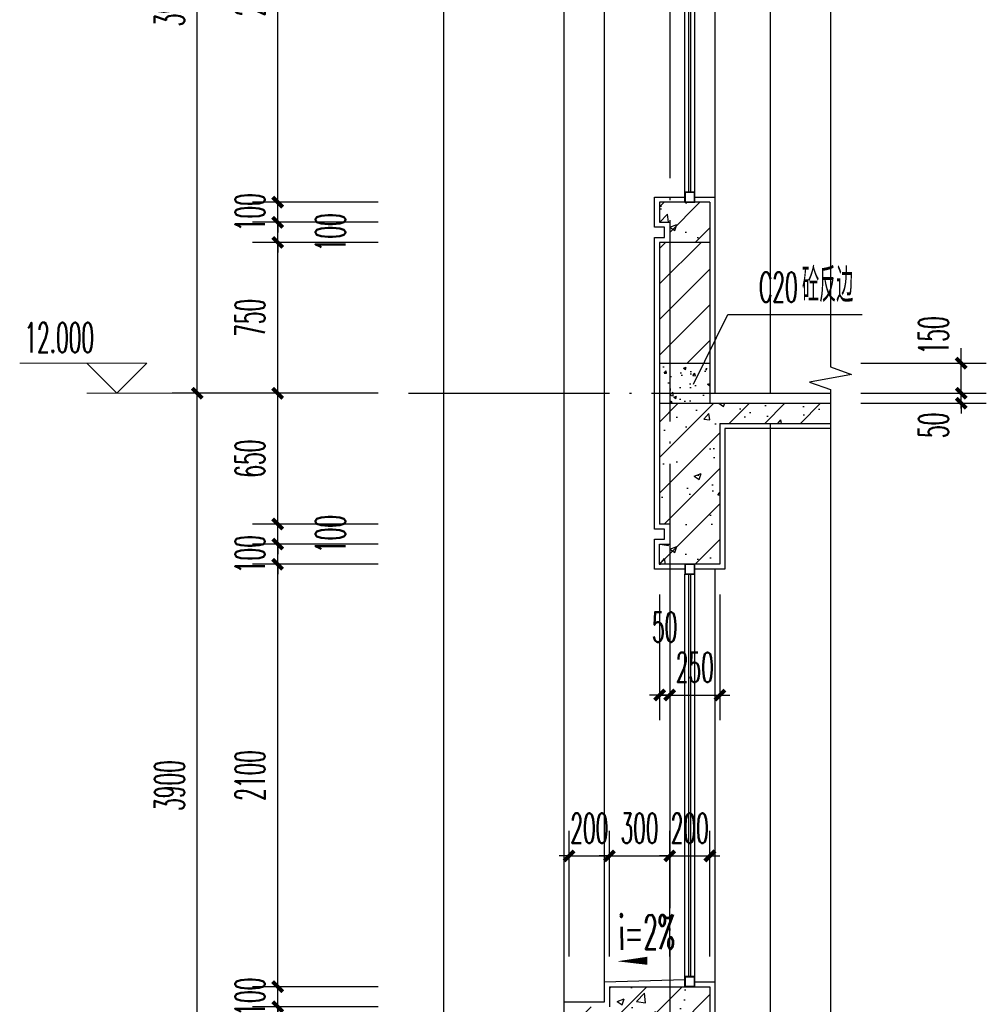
# Model space of a CAD drawing. Extents: x 1779708 to 7299578, y -1121471 to 88434.
# Tile 1022 of 1056: x 7026321 to 7031129, y -964711 to -959816. Entities that reach past the tile are written whole.
import ezdxf

# ---------------------------------------------------------------- set-up
doc = ezdxf.new("R2010")
doc.units = 0
doc.header["$LTSCALE"] = 1000
doc.header["$MEASUREMENT"] = 0
doc.linetypes.add('DOTE', pattern=[2.42, 2, -0.2, 0.02, -0.2])
doc.layers.get('0').update_dxf_attribs({"linetype": 'CONTINUOUS'})
doc.layers.get('Defpoints').update_dxf_attribs({"linetype": 'CONTINUOUS'})
for name, color, linetype in [('AXIS', 3, 'CONTINUOUS'), ('DIM_LEAD', 3, 'CONTINUOUS'), ('DIM_SYMB', 3, 'CONTINUOUS'), ('DOTE', 1, 'DOTE'), ('PUB_TEXT', 7, 'CONTINUOUS'), ('WALL', 255, 'CONTINUOUS'), ('WINDOW', 2, 'CONTINUOUS'), ('可见线', 6, 'CONTINUOUS'), ('填充细线', 8, 'CONTINUOUS'), ('立面中线', 140, 'CONTINUOUS'), ('粉刷线', 213, 'CONTINUOUS')]:
    doc.layers.add(name, color=color, linetype=linetype)
doc.layers.add('DIM_ELEV', color=3, linetype='CONTINUOUS', lineweight=13)
doc.styles.add('_TCH_DIM', font='SIMPLEX.shx', dxfattribs={"width": 0.7, "bigfont": 'GBCBIG.shx'})
doc.styles.add('_TCH_DIM_T3', font='SIMPLEX.shx', dxfattribs={"width": 0.494118, "bigfont": 'GBCBIG.shx'})
doc.dimstyles.new('_TCH_ARCH&&50', dxfattribs={"dimtxt": 148.75, "dimasz": 50, "dimexe": 125, "dimexo": 150, "dimgap": 63.125, "dimtad": 1, "dimdec": 0, "dimzin": 0, "dimdsep": 46, "dimtxsty": '_TCH_DIM_T3', "dimblk": 'ARCHTICK', "dimcen": 0.09, "dimdle": 75, "dimclrt": 7, "dimazin": 2, "dimtfac": 1, "dimtdec": 0, "dimtix": 1, "dimtmove": 2, "dimatfit": 3, "dimfxl": 250, "dimtolj": 1, "dimtzin": 0, "dimarcsym": 0})

# ---------------------------------------------------------------- blocks, each defined once
blk = doc.blocks.new('_ArchTick')
at = {"color": 0, "linetype": 'ByBlock', "const_width": 0.4}
blk.add_lwpolyline([(-0.5, -0.5), (0.5, 0.5)], dxfattribs=at)
blk = doc.blocks.new('*D1053')
at = {"layer": 'AXIS', "color": 0, "lineweight": -2, "transparency": 16777216}
for p, q in [((7027204, -965648.2), (7027204, -961598.2)), ((7028104, -961673.2), (7027079, -961673.2)), ((7028104, -965573.2), (7027079, -965573.2))]:
    blk.add_line(p, q, dxfattribs=at)
at = {"layer": 'Defpoints', "color": 0, "transparency": 16777216}
for p in [(7027204, -961673.2), (7028254, -961673.2), (7028254, -965573.2)]:
    blk.add_point(p, dxfattribs=at)
at = {"layer": 'AXIS', "color": 0, "lineweight": -2, "transparency": 16777216, "xscale": 50, "yscale": 50, "zscale": 50}
for p, rotation in [((7027204, -961673.2), 90), ((7027204, -965573.2), 270)]:
    blk.add_blockref('_ArchTick', p, dxfattribs=dict(at, rotation=rotation))
at = {"layer": 'AXIS', "color": 7, "transparency": 16777216, "insert": (7027066.5, -963623.2), "char_height": 148.75, "attachment_point": 5, "rotation": 90, "style": '_TCH_DIM_T3'}
blk.add_mtext('\\A1;3900', dxfattribs=at)
blk = doc.blocks.new('*D1054')
at = {"layer": 'AXIS', "color": 0, "lineweight": -2, "transparency": 16777216}
for p, q in [((7027204, -961748.2), (7027204, -957698.2)), ((7028104, -957773.2), (7027079, -957773.2)), ((7028104, -961673.2), (7027079, -961673.2))]:
    blk.add_line(p, q, dxfattribs=at)
at = {"layer": 'Defpoints', "color": 0, "transparency": 16777216}
for p in [(7027204, -957773.2), (7028254, -957773.2), (7028254, -961673.2)]:
    blk.add_point(p, dxfattribs=at)
at = {"layer": 'AXIS', "color": 0, "lineweight": -2, "transparency": 16777216, "xscale": 50, "yscale": 50, "zscale": 50}
for p, rotation in [((7027204, -957773.2), 90), ((7027204, -961673.2), 270)]:
    blk.add_blockref('_ArchTick', p, dxfattribs=dict(at, rotation=rotation))
at = {"layer": 'AXIS', "color": 7, "transparency": 16777216, "insert": (7027066.5, -959723.2), "char_height": 148.75, "attachment_point": 5, "rotation": 90, "style": '_TCH_DIM_T3'}
blk.add_mtext('\\A1;3900', dxfattribs=at)
blk = doc.blocks.new('*D1069')
at = {"layer": 'AXIS', "color": 0, "lineweight": -2, "transparency": 16777216}
for p, q in [((7027604, -965648.2), (7027604, -964648.2)), ((7028104, -964723.2), (7027479, -964723.2)), ((7028104, -965573.2), (7027479, -965573.2))]:
    blk.add_line(p, q, dxfattribs=at)
at = {"layer": 'Defpoints', "color": 0, "transparency": 16777216}
for p in [(7027604, -964723.2), (7028254, -964723.2), (7028254, -965573.2)]:
    blk.add_point(p, dxfattribs=at)
at = {"layer": 'AXIS', "color": 0, "lineweight": -2, "transparency": 16777216, "xscale": 50, "yscale": 50, "zscale": 50}
for p, rotation in [((7027604, -964723.2), 90), ((7027604, -965573.2), 270)]:
    blk.add_blockref('_ArchTick', p, dxfattribs=dict(at, rotation=rotation))
at = {"layer": 'AXIS', "color": 7, "transparency": 16777216, "insert": (7027466.5, -965148.2), "char_height": 148.75, "attachment_point": 5, "rotation": 90, "style": '_TCH_DIM_T3'}
blk.add_mtext('\\A1;850', dxfattribs=at)
blk = doc.blocks.new('*D1070')
at = {"layer": 'AXIS', "color": 0, "lineweight": -2, "transparency": 16777216}
for p, q in [((7027604, -964623.2), (7027604, -964573.2)), ((7028104, -964623.2), (7027479, -964623.2)), ((7027604, -964723.2), (7027604, -964623.2)), ((7028104, -964723.2), (7027479, -964723.2)), ((7027604, -964723.2), (7027604, -964773.2))]:
    blk.add_line(p, q, dxfattribs=at)
at = {"layer": 'Defpoints', "color": 0, "transparency": 16777216}
for p in [(7027604, -964623.2), (7028254, -964623.2), (7028254, -964723.2)]:
    blk.add_point(p, dxfattribs=at)
at = {"layer": 'AXIS', "color": 0, "lineweight": -2, "transparency": 16777216, "xscale": 50, "yscale": 50, "zscale": 50}
for p, rotation in [((7027604, -964623.2), 270), ((7027604, -964723.2), 90)]:
    blk.add_blockref('_ArchTick', p, dxfattribs=dict(at, rotation=rotation))
at = {"layer": 'AXIS', "color": 7, "transparency": 16777216, "insert": (7027466.5, -964673.2), "char_height": 148.75, "attachment_point": 5, "rotation": 90, "style": '_TCH_DIM_T3'}
blk.add_mtext('\\A1;100', dxfattribs=at)
blk = doc.blocks.new('*D1071')
at = {"layer": 'AXIS', "color": 0, "lineweight": -2, "transparency": 16777216}
for p, q in [((7027604, -964698.2), (7027604, -962448.2)), ((7028104, -962523.2), (7027479, -962523.2)), ((7028104, -964623.2), (7027479, -964623.2))]:
    blk.add_line(p, q, dxfattribs=at)
at = {"layer": 'Defpoints', "color": 0, "transparency": 16777216}
for p in [(7027604, -962523.2), (7028254, -962523.2), (7028254, -964623.2)]:
    blk.add_point(p, dxfattribs=at)
at = {"layer": 'AXIS', "color": 0, "lineweight": -2, "transparency": 16777216, "xscale": 50, "yscale": 50, "zscale": 50}
for p, rotation in [((7027604, -962523.2), 90), ((7027604, -964623.2), 270)]:
    blk.add_blockref('_ArchTick', p, dxfattribs=dict(at, rotation=rotation))
at = {"layer": 'AXIS', "color": 7, "transparency": 16777216, "insert": (7027466.5, -963573.2), "char_height": 148.75, "attachment_point": 5, "rotation": 90, "style": '_TCH_DIM_T3'}
blk.add_mtext('\\A1;2100', dxfattribs=at)
blk = doc.blocks.new('*D1072')
at = {"layer": 'AXIS', "color": 0, "lineweight": -2, "transparency": 16777216}
for p, q in [((7027604, -962423.2), (7027604, -962373.2)), ((7028104, -962423.2), (7027479, -962423.2)), ((7027604, -962523.2), (7027604, -962423.2)), ((7028104, -962523.2), (7027479, -962523.2)), ((7027604, -962523.2), (7027604, -962573.2))]:
    blk.add_line(p, q, dxfattribs=at)
at = {"layer": 'Defpoints', "color": 0, "transparency": 16777216}
for p in [(7027604, -962423.2), (7028254, -962423.2), (7028254, -962523.2)]:
    blk.add_point(p, dxfattribs=at)
at = {"layer": 'AXIS', "color": 0, "lineweight": -2, "transparency": 16777216, "xscale": 50, "yscale": 50, "zscale": 50}
for p, rotation in [((7027604, -962423.2), 270), ((7027604, -962523.2), 90)]:
    blk.add_blockref('_ArchTick', p, dxfattribs=dict(at, rotation=rotation))
at = {"layer": 'AXIS', "color": 7, "transparency": 16777216, "insert": (7027466.5, -962473.2), "char_height": 148.75, "attachment_point": 5, "rotation": 90, "style": '_TCH_DIM_T3'}
blk.add_mtext('\\A1;100', dxfattribs=at)
blk = doc.blocks.new('*D1073')
at = {"layer": 'AXIS', "color": 0, "lineweight": -2, "transparency": 16777216}
for p, q in [((7027604, -962323.2), (7027604, -962273.2)), ((7028104, -962323.2), (7027479, -962323.2)), ((7027604, -962423.2), (7027604, -962323.2)), ((7028104, -962423.2), (7027479, -962423.2)), ((7027604, -962423.2), (7027604, -962473.2))]:
    blk.add_line(p, q, dxfattribs=at)
at = {"layer": 'Defpoints', "color": 0, "transparency": 16777216}
for p in [(7027604, -962323.2), (7028254, -962323.2), (7028254, -962423.2)]:
    blk.add_point(p, dxfattribs=at)
at = {"layer": 'AXIS', "color": 0, "lineweight": -2, "transparency": 16777216, "xscale": 50, "yscale": 50, "zscale": 50}
for p, rotation in [((7027604, -962323.2), 270), ((7027604, -962423.2), 90)]:
    blk.add_blockref('_ArchTick', p, dxfattribs=dict(at, rotation=rotation))
at = {"layer": 'AXIS', "color": 7, "transparency": 16777216, "insert": (7027866.5, -962373.2), "char_height": 148.75, "attachment_point": 5, "rotation": 90, "style": '_TCH_DIM_T3'}
blk.add_mtext('\\A1;100', dxfattribs=at)
blk = doc.blocks.new('*D1074')
at = {"layer": 'AXIS', "color": 0, "lineweight": -2, "transparency": 16777216}
for p, q in [((7027604, -962398.2), (7027604, -961598.2)), ((7028104, -961673.2), (7027479, -961673.2)), ((7028104, -962323.2), (7027479, -962323.2))]:
    blk.add_line(p, q, dxfattribs=at)
at = {"layer": 'Defpoints', "color": 0, "transparency": 16777216}
for p in [(7027604, -961673.2), (7028254, -961673.2), (7028254, -962323.2)]:
    blk.add_point(p, dxfattribs=at)
at = {"layer": 'AXIS', "color": 0, "lineweight": -2, "transparency": 16777216, "xscale": 50, "yscale": 50, "zscale": 50}
for p, rotation in [((7027604, -961673.2), 90), ((7027604, -962323.2), 270)]:
    blk.add_blockref('_ArchTick', p, dxfattribs=dict(at, rotation=rotation))
at = {"layer": 'AXIS', "color": 7, "transparency": 16777216, "insert": (7027466.5, -961998.2), "char_height": 148.75, "attachment_point": 5, "rotation": 90, "style": '_TCH_DIM_T3'}
blk.add_mtext('\\A1;650', dxfattribs=at)
blk = doc.blocks.new('*D1075')
at = {"layer": 'AXIS', "color": 0, "lineweight": -2, "transparency": 16777216}
for p, q in [((7027604, -961748.2), (7027604, -960848.2)), ((7028104, -960923.2), (7027479, -960923.2)), ((7028104, -961673.2), (7027479, -961673.2))]:
    blk.add_line(p, q, dxfattribs=at)
at = {"layer": 'Defpoints', "color": 0, "transparency": 16777216}
for p in [(7027604, -960923.2), (7028254, -960923.2), (7028254, -961673.2)]:
    blk.add_point(p, dxfattribs=at)
at = {"layer": 'AXIS', "color": 0, "lineweight": -2, "transparency": 16777216, "xscale": 50, "yscale": 50, "zscale": 50}
for p, rotation in [((7027604, -960923.2), 90), ((7027604, -961673.2), 270)]:
    blk.add_blockref('_ArchTick', p, dxfattribs=dict(at, rotation=rotation))
at = {"layer": 'AXIS', "color": 7, "transparency": 16777216, "insert": (7027466.5, -961298.2), "char_height": 148.75, "attachment_point": 5, "rotation": 90, "style": '_TCH_DIM_T3'}
blk.add_mtext('\\A1;750', dxfattribs=at)
blk = doc.blocks.new('*D1076')
at = {"layer": 'AXIS', "color": 0, "lineweight": -2, "transparency": 16777216}
for p, q in [((7027604, -960823.2), (7027604, -960773.2)), ((7028104, -960823.2), (7027479, -960823.2)), ((7027604, -960923.2), (7027604, -960823.2)), ((7028104, -960923.2), (7027479, -960923.2)), ((7027604, -960923.2), (7027604, -960973.2))]:
    blk.add_line(p, q, dxfattribs=at)
at = {"layer": 'Defpoints', "color": 0, "transparency": 16777216}
for p in [(7027604, -960823.2), (7028254, -960823.2), (7028254, -960923.2)]:
    blk.add_point(p, dxfattribs=at)
at = {"layer": 'AXIS', "color": 0, "lineweight": -2, "transparency": 16777216, "xscale": 50, "yscale": 50, "zscale": 50}
for p, rotation in [((7027604, -960823.2), 270), ((7027604, -960923.2), 90)]:
    blk.add_blockref('_ArchTick', p, dxfattribs=dict(at, rotation=rotation))
at = {"layer": 'AXIS', "color": 7, "transparency": 16777216, "insert": (7027866.5, -960873.2), "char_height": 148.75, "attachment_point": 5, "rotation": 90, "style": '_TCH_DIM_T3'}
blk.add_mtext('\\A1;100', dxfattribs=at)
blk = doc.blocks.new('*D1077')
at = {"layer": 'AXIS', "color": 0, "lineweight": -2, "transparency": 16777216}
for p, q in [((7027604, -960723.2), (7027604, -960673.2)), ((7028104, -960723.2), (7027479, -960723.2)), ((7027604, -960823.2), (7027604, -960723.2)), ((7028104, -960823.2), (7027479, -960823.2)), ((7027604, -960823.2), (7027604, -960873.2))]:
    blk.add_line(p, q, dxfattribs=at)
at = {"layer": 'Defpoints', "color": 0, "transparency": 16777216}
for p in [(7027604, -960723.2), (7028254, -960723.2), (7028254, -960823.2)]:
    blk.add_point(p, dxfattribs=at)
at = {"layer": 'AXIS', "color": 0, "lineweight": -2, "transparency": 16777216, "xscale": 50, "yscale": 50, "zscale": 50}
for p, rotation in [((7027604, -960723.2), 270), ((7027604, -960823.2), 90)]:
    blk.add_blockref('_ArchTick', p, dxfattribs=dict(at, rotation=rotation))
at = {"layer": 'AXIS', "color": 7, "transparency": 16777216, "insert": (7027466.5, -960773.2), "char_height": 148.75, "attachment_point": 5, "rotation": 90, "style": '_TCH_DIM_T3'}
blk.add_mtext('\\A1;100', dxfattribs=at)
blk = doc.blocks.new('*D1078')
at = {"layer": 'AXIS', "color": 0, "lineweight": -2, "transparency": 16777216}
for p, q in [((7027604, -960798.2), (7027604, -958548.2)), ((7028104, -958623.2), (7027479, -958623.2)), ((7028104, -960723.2), (7027479, -960723.2))]:
    blk.add_line(p, q, dxfattribs=at)
at = {"layer": 'Defpoints', "color": 0, "transparency": 16777216}
for p in [(7027604, -958623.2), (7028254, -958623.2), (7028254, -960723.2)]:
    blk.add_point(p, dxfattribs=at)
at = {"layer": 'AXIS', "color": 0, "lineweight": -2, "transparency": 16777216, "xscale": 50, "yscale": 50, "zscale": 50}
for p, rotation in [((7027604, -958623.2), 90), ((7027604, -960723.2), 270)]:
    blk.add_blockref('_ArchTick', p, dxfattribs=dict(at, rotation=rotation))
at = {"layer": 'AXIS', "color": 7, "transparency": 16777216, "insert": (7027466.5, -959673.2), "char_height": 148.75, "attachment_point": 5, "rotation": 90, "style": '_TCH_DIM_T3'}
blk.add_mtext('\\A1;2100', dxfattribs=at)
blk = doc.blocks.new('*D1108')
at = {"layer": 'AXIS', "color": 0, "lineweight": -2, "transparency": 16777216}
for p, q in [((7031004, -961673.2), (7031004, -961623.2)), ((7030504, -961673.2), (7031129, -961673.2)), ((7031004, -961723.2), (7031004, -961673.2)), ((7030504, -961723.2), (7031129, -961723.2)), ((7031004, -961723.2), (7031004, -961773.2))]:
    blk.add_line(p, q, dxfattribs=at)
at = {"layer": 'Defpoints', "color": 0, "transparency": 16777216}
for p in [(7030354, -961673.2), (7031004, -961673.2), (7030354, -961723.2)]:
    blk.add_point(p, dxfattribs=at)
at = {"layer": 'AXIS', "color": 0, "lineweight": -2, "transparency": 16777216, "xscale": 50, "yscale": 50, "zscale": 50}
for p, rotation in [((7031004, -961673.2), 270), ((7031004, -961723.2), 90)]:
    blk.add_blockref('_ArchTick', p, dxfattribs=dict(at, rotation=rotation))
at = {"layer": 'AXIS', "color": 7, "transparency": 16777216, "insert": (7030866.5, -961832.7), "char_height": 148.75, "attachment_point": 5, "rotation": 90, "style": '_TCH_DIM_T3'}
blk.add_mtext('\\A1;50', dxfattribs=at)
blk = doc.blocks.new('*D1109')
at = {"layer": 'AXIS', "color": 0, "lineweight": -2, "transparency": 16777216}
for p, q in [((7031004, -961748.2), (7031004, -961448.2)), ((7030504, -961523.2), (7031129, -961523.2)), ((7030504, -961673.2), (7031129, -961673.2))]:
    blk.add_line(p, q, dxfattribs=at)
at = {"layer": 'Defpoints', "color": 0, "transparency": 16777216}
for p in [(7030354, -961523.2), (7031004, -961523.2), (7030354, -961673.2)]:
    blk.add_point(p, dxfattribs=at)
at = {"layer": 'AXIS', "color": 0, "lineweight": -2, "transparency": 16777216, "xscale": 50, "yscale": 50, "zscale": 50}
for p, rotation in [((7031004, -961523.2), 90), ((7031004, -961673.2), 270)]:
    blk.add_blockref('_ArchTick', p, dxfattribs=dict(at, rotation=rotation))
at = {"layer": 'AXIS', "color": 7, "transparency": 16777216, "insert": (7030866.5, -961385.7), "char_height": 148.75, "attachment_point": 5, "rotation": 90, "style": '_TCH_DIM_T3'}
blk.add_mtext('\\A1;150', dxfattribs=at)
blk = doc.blocks.new('*D1120')
at = {"layer": 'AXIS', "color": 0, "lineweight": -2, "transparency": 16777216}
for p, q in [((7029054, -964473.2), (7029054, -963848.2)), ((7029254, -964473.2), (7029254, -963848.2)), ((7029054, -963973.2), (7029004, -963973.2)), ((7029054, -963973.2), (7029254, -963973.2)), ((7029254, -963973.2), (7029304, -963973.2))]:
    blk.add_line(p, q, dxfattribs=at)
at = {"layer": 'Defpoints', "color": 0, "transparency": 16777216}
for p in [(7029254, -963973.2), (7029054, -964623.2), (7029254, -964623.2)]:
    blk.add_point(p, dxfattribs=at)
at = {"layer": 'AXIS', "color": 0, "lineweight": -2, "transparency": 16777216, "xscale": 50, "yscale": 50, "zscale": 50}
blk.add_blockref('_ArchTick', (7029054, -963973.2), dxfattribs=at)
at = {"layer": 'AXIS', "color": 0, "lineweight": -2, "transparency": 16777216, "xscale": 50, "yscale": 50, "zscale": 50, "rotation": 180}
blk.add_blockref('_ArchTick', (7029254, -963973.2), dxfattribs=at)
at = {"layer": 'AXIS', "color": 7, "transparency": 16777216, "insert": (7029154, -963835.7), "char_height": 148.75, "attachment_point": 5, "style": '_TCH_DIM_T3'}
blk.add_mtext('\\A1;200', dxfattribs=at)
blk = doc.blocks.new('*D1121')
at = {"layer": 'AXIS', "color": 0, "lineweight": -2, "transparency": 16777216}
for p, q in [((7029254, -964473.2), (7029254, -963848.2)), ((7029554, -964473.2), (7029554, -963848.2)), ((7029254, -963973.2), (7029204, -963973.2)), ((7029254, -963973.2), (7029554, -963973.2)), ((7029554, -963973.2), (7029604, -963973.2))]:
    blk.add_line(p, q, dxfattribs=at)
at = {"layer": 'Defpoints', "color": 0, "transparency": 16777216}
for p in [(7029554, -963973.2), (7029254, -964623.2), (7029554, -964623.2)]:
    blk.add_point(p, dxfattribs=at)
at = {"layer": 'AXIS', "color": 0, "lineweight": -2, "transparency": 16777216, "xscale": 50, "yscale": 50, "zscale": 50}
blk.add_blockref('_ArchTick', (7029254, -963973.2), dxfattribs=at)
at = {"layer": 'AXIS', "color": 0, "lineweight": -2, "transparency": 16777216, "xscale": 50, "yscale": 50, "zscale": 50, "rotation": 180}
blk.add_blockref('_ArchTick', (7029554, -963973.2), dxfattribs=at)
at = {"layer": 'AXIS', "color": 7, "transparency": 16777216, "insert": (7029404, -963835.7), "char_height": 148.75, "attachment_point": 5, "style": '_TCH_DIM_T3'}
blk.add_mtext('\\A1;300', dxfattribs=at)
blk = doc.blocks.new('*D1122')
at = {"layer": 'AXIS', "color": 0, "lineweight": -2, "transparency": 16777216}
for p, q in [((7029554, -964473.2), (7029554, -963848.2)), ((7029754, -964473.2), (7029754, -963848.2)), ((7029554, -963973.2), (7029504, -963973.2)), ((7029554, -963973.2), (7029754, -963973.2)), ((7029754, -963973.2), (7029804, -963973.2))]:
    blk.add_line(p, q, dxfattribs=at)
at = {"layer": 'Defpoints', "color": 0, "transparency": 16777216}
for p in [(7029754, -963973.2), (7029554, -964623.2), (7029754, -964623.2)]:
    blk.add_point(p, dxfattribs=at)
at = {"layer": 'AXIS', "color": 0, "lineweight": -2, "transparency": 16777216, "xscale": 50, "yscale": 50, "zscale": 50}
blk.add_blockref('_ArchTick', (7029554, -963973.2), dxfattribs=at)
at = {"layer": 'AXIS', "color": 0, "lineweight": -2, "transparency": 16777216, "xscale": 50, "yscale": 50, "zscale": 50, "rotation": 180}
blk.add_blockref('_ArchTick', (7029754, -963973.2), dxfattribs=at)
at = {"layer": 'AXIS', "color": 7, "transparency": 16777216, "insert": (7029654, -963835.7), "char_height": 148.75, "attachment_point": 5, "style": '_TCH_DIM_T3'}
blk.add_mtext('\\A1;200', dxfattribs=at)
blk = doc.blocks.new('*D1123')
at = {"layer": 'AXIS', "color": 0, "lineweight": -2, "transparency": 16777216}
for p, q in [((7029504, -962673.2), (7029504, -963298.2)), ((7029554, -962673.2), (7029554, -963298.2)), ((7029504, -963173.2), (7029454, -963173.2)), ((7029504, -963173.2), (7029554, -963173.2)), ((7029554, -963173.2), (7029604, -963173.2))]:
    blk.add_line(p, q, dxfattribs=at)
at = {"layer": 'Defpoints', "color": 0, "transparency": 16777216}
for p in [(7029504, -962523.2), (7029554, -962523.2), (7029554, -963173.2)]:
    blk.add_point(p, dxfattribs=at)
at = {"layer": 'AXIS', "color": 0, "lineweight": -2, "transparency": 16777216, "xscale": 50, "yscale": 50, "zscale": 50}
blk.add_blockref('_ArchTick', (7029504, -963173.2), dxfattribs=at)
at = {"layer": 'AXIS', "color": 0, "lineweight": -2, "transparency": 16777216, "xscale": 50, "yscale": 50, "zscale": 50, "rotation": 180}
blk.add_blockref('_ArchTick', (7029554, -963173.2), dxfattribs=at)
at = {"layer": 'AXIS', "color": 7, "transparency": 16777216, "insert": (7029529, -962835.7), "char_height": 148.75, "attachment_point": 5, "style": '_TCH_DIM_T3'}
blk.add_mtext('\\A1;50', dxfattribs=at)
blk = doc.blocks.new('*D1124')
at = {"layer": 'AXIS', "color": 0, "lineweight": -2, "transparency": 16777216}
for p, q in [((7029554, -962673.2), (7029554, -963298.2)), ((7029804, -962673.2), (7029804, -963298.2)), ((7029554, -963173.2), (7029504, -963173.2)), ((7029554, -963173.2), (7029804, -963173.2)), ((7029804, -963173.2), (7029854, -963173.2))]:
    blk.add_line(p, q, dxfattribs=at)
at = {"layer": 'Defpoints', "color": 0, "transparency": 16777216}
for p in [(7029554, -962523.2), (7029804, -962523.2), (7029804, -963173.2)]:
    blk.add_point(p, dxfattribs=at)
at = {"layer": 'AXIS', "color": 0, "lineweight": -2, "transparency": 16777216, "xscale": 50, "yscale": 50, "zscale": 50}
blk.add_blockref('_ArchTick', (7029554, -963173.2), dxfattribs=at)
at = {"layer": 'AXIS', "color": 0, "lineweight": -2, "transparency": 16777216, "xscale": 50, "yscale": 50, "zscale": 50, "rotation": 180}
blk.add_blockref('_ArchTick', (7029804, -963173.2), dxfattribs=at)
at = {"layer": 'AXIS', "color": 7, "transparency": 16777216, "insert": (7029679, -963035.7), "char_height": 148.75, "attachment_point": 5, "style": '_TCH_DIM_T3'}
blk.add_mtext('\\A1;250', dxfattribs=at)

msp = doc.modelspace()

# ---------------------------------------------------------------- hatches: boundary and pattern name
at = {"layer": '填充细线'}
h = msp.add_hatch(dxfattribs=at)
h.set_pattern_fill('钢筋混凝土', color=114, scale=50)
h.set_pattern_definition([(45, (7029504.01, -960923.25), (-88.39, 88.39), []), (50, (7029504.01, -960923.25), (358.63, -31.38), [37.5, -412.5]), (355, (7029504, -960923.25), (-69.38, 376.1), [30, -330]), (100.45, (7029533.9, -960925.86), (289.25, 344.72), [31.87, -350.57]), (46.18, (7029504, -960823.25), (533.6, -82.76), [56.25, -618.75]), (96.64, (7029548.5, -960830.14), (467.33, 487.06), [47.8, -525.86]), (351.18, (7029504, -960823.25), (467.33, 487.06), [45, -495]), (21, (7029554.01, -960848.25), (298.45, -201.3), [37.5, -412.5]), (326, (7029554, -960848.25), (121.66, 362.58), [30, -330]), (71.45, (7029578.9, -960865.02), (420.1, 161.27), [31.87, -350.57]), (37.5, (7029504.01, -960923.25), (6.08, 166.447), [0, -326, 0, -335, 0, -331.25]), (7.5, (7029504.01, -960923.25), (131.53, 197.21), [0, -191, 0, -318.5, 0, -126.25]), (327.5, (7029392.51, -960923.25), (266.91, -11.277), [0, -125, 0, -390, 0, -517.5]), (317.5, (7029342.51, -960923.25), (291.59, 50.05), [0, -162.5, 0, -259, 0, -367.5])])
h.paths.add_polyline_path([(7029754, -960723.2), (7029504, -960723.2), (7029504, -960823.2), (7029554, -960823.2), (7029554, -960923.2), (7029754, -960923.2)])
h = msp.add_hatch(dxfattribs=at)
h.set_pattern_fill('普通砖', color=114, scale=50)
h.set_pattern_definition([(45, (7029554.01, -961433.49), (-88.388, 88.388), [])])
h.paths.add_polyline_path([(7029754, -960923.2), (7029504, -960923.2), (7029504, -961523.2), (7029754, -961523.2)])
h = msp.add_hatch(dxfattribs=at)
h.set_pattern_fill('混凝土', color=114, scale=20)
h.set_pattern_definition([(50, (7029554.01, -961723.25), (143.45, -12.55), [15, -165]), (355, (7029554.01, -961723.25), (-27.75, 150.44), [12, -132]), (100.45, (7029565.97, -961724.3), (115.7, 137.89), [12.75, -140.23]), (46.184, (7029554.01, -961683.25), (213.45, -33.1), [22.5, -247.5]), (96.64, (7029571.8, -961686), (186.93, 194.82), [19.12, -210.34]), (351.18, (7029554.01, -961683.25), (186.93, 194.82), [18, -198]), (21, (7029574.01, -961693.25), (119.38, -80.524), [15, -165]), (326, (7029574.01, -961693.25), (48.66, 145.03), [12, -132]), (71.45, (7029583.96, -961699.96), (168.045, 64.51), [12.75, -140.23]), (37.5, (7029554.015, -961723.25), (2.432, 66.579), [0, -130.4, 0, -134, 0, -132.5]), (7.5, (7029554.015, -961723.25), (52.614, 78.882), [0, -76.4, 0, -127.4, 0, -50.5]), (327.5, (7029509.415, -961723.25), (106.7645, -4.511), [0, -50, 0, -156, 0, -207]), (317.5, (7029489.415, -961723.25), (116.637, 20.02), [0, -65, 0, -103.6, 0, -147])])
h.paths.add_polyline_path([(7029754, -961523.2), (7029504, -961523.2), (7029504, -961723.2), (7029754, -961723.2)])
h = msp.add_hatch(dxfattribs=at)
h.set_pattern_fill('钢筋混凝土', color=114, scale=50)
h.set_pattern_definition([(45, (7029504.01, -962523.25), (-88.388, 88.388), []), (50, (7029504.01, -962523.25), (358.63, -31.376), [37.5, -412.5]), (355, (7029504, -962523.25), (-69.38, 376.1), [30, -330]), (100.45, (7029533.9, -962525.86), (289.25, 344.72), [31.87, -350.57]), (46.184, (7029504, -962423.25), (533.62, -82.76), [56.25, -618.75]), (96.636, (7029548.5, -962430.14), (467.33, 487.06), [47.8, -525.86]), (351.184, (7029504, -962423.25), (467.33, 487.06), [45, -495]), (21, (7029554.01, -962448.25), (298.45, -201.31), [37.5, -412.5]), (326, (7029554, -962448.25), (121.66, 362.58), [30, -330]), (71.45, (7029578.9, -962465.02), (420.11, 161.27), [31.87, -350.57]), (37.5, (7029504.01, -962523.25), (6.08, 166.447), [0, -326, 0, -335, 0, -331.25]), (7.5, (7029504.01, -962523.25), (131.535, 197.206), [0, -191, 0, -318.5, 0, -126.25]), (327.5, (7029392.51, -962523.25), (266.911, -11.277), [0, -125, 0, -390, 0, -517.5]), (317.5, (7029342.51, -962523.25), (291.593, 50.052), [0, -162.5, 0, -259, 0, -367.5])])
h.paths.add_polyline_path([(7029804, -961823.2), (7030354, -961823.2), (7030354, -961723.2), (7029504, -961723.2), (7029504, -962323.2), (7029554, -962323.2), (7029554, -962423.2), (7029504, -962423.2), (7029504, -962523.2), (7029804, -962523.2)])
h = msp.add_hatch(dxfattribs=at)
h.set_pattern_fill('钢筋混凝土', color=114, scale=50)
h.set_pattern_definition([(45, (7029054.01, -966423.25), (-88.388, 88.388), []), (50, (7029054.01, -966423.25), (358.63, -31.376), [37.5, -412.5]), (355, (7029054, -966423.25), (-69.376, 376.096), [30, -330]), (100.451, (7029083.9, -966425.86), (289.255, 344.72), [31.87, -350.57]), (46.184, (7029054, -966323.25), (533.62, -82.76), [56.25, -618.75]), (96.636, (7029098.5, -966330.14), (467.33, 487.06), [47.8, -525.86]), (351.184, (7029054, -966323.25), (467.33, 487.06), [45, -495]), (21, (7029104.01, -966348.25), (298.454, -201.31), [37.5, -412.5]), (326, (7029104, -966348.25), (121.66, 362.575), [30, -330]), (71.451, (7029128.9, -966365.02), (420.11, 161.265), [31.87, -350.57]), (37.5, (7029054.01, -966423.25), (6.08, 166.447), [0, -326, 0, -335, 0, -331.25]), (7.5, (7029054.01, -966423.25), (131.535, 197.206), [0, -191, 0, -318.5, 0, -126.25]), (327.5, (7028942.51, -966423.25), (266.911, -11.2774), [0, -125, 0, -390, 0, -517.5]), (317.5, (7028892.51, -966423.25), (291.593, 50.052), [0, -162.5, 0, -259, 0, -367.5])])
h.paths.add_polyline_path([(7029754, -964623.2), (7029254, -964623.2), (7029254, -964723.2), (7029054, -964723.2), (7029054, -964823.2), (7029554, -964823.2), (7029554, -966223.2), (7029054, -966223.2), (7029054, -966323.2), (7029254, -966323.2), (7029254, -966423.2), (7029804, -966423.2), (7029804, -965723.2), (7030354, -965723.2), (7030354, -965623.2), (7029754, -965623.2)])

# ---------------------------------------------------------------- linework, layer by layer
at = {"layer": 'DIM_ELEV'}
for p, q in [((7026954, -961523.2), (7026320.7, -961523.2)), ((7026804, -961673.2), (7026654, -961523.2)), ((7026804, -961673.2), (7026954, -961523.2)), ((7027604, -961673.2), (7026654, -961673.2))]:
    msp.add_line(p, q, dxfattribs=at)
at = {"layer": 'DIM_LEAD'}
for p, q in [((7029673, -961627.2), (7029843.1, -961281.8)), ((7029673, -961627.2), (7029843.1, -961281.8)), ((7029843.1, -961281.8), (7030512.2, -961281.8))]:
    msp.add_line(p, q, dxfattribs=at)
at = {"layer": 'DIM_SYMB'}
msp.add_lwpolyline([(7030354, -948123.2), (7030354, -961542), (7030459, -961580.2), (7030249, -961617.2), (7030354, -961654.5), (7030354, -975073.2)], dxfattribs=at)
msp.add_lwpolyline([(7029601.2, -964491.8, 0, 0, 0), (7029292.7, -964496.9, 0, 40, 0), (7029442.7, -964494.4, 0, 0, 0)], format="xyseb", dxfattribs=at)
at = {"layer": 'DOTE', "linetype": 'DOTE', "ltscale": 0.5}
for p, q in [((7029554, -949923.2), (7029554, -974923.2)), ((7028254, -961673.2), (7030354, -961673.2))]:
    msp.add_line(p, q, dxfattribs=at)
at = {"layer": 'WALL'}
for p, q in [((7029754, -960723.2), (7029504, -960723.2)), ((7029504, -960723.2), (7029504, -960823.2)), ((7029754, -960723.2), (7029754, -961723.2)), ((7029504, -960823.2), (7029554, -960823.2)), ((7029554, -960823.2), (7029554, -960923.2)), ((7029754, -960923.2), (7029504, -960923.2)), ((7029504, -960923.2), (7029504, -962323.2)), ((7029504, -961523.2), (7029754, -961523.2)), ((7029504, -961723.2), (7030354, -961723.2)), ((7029804, -961823.2), (7030354, -961823.2)), ((7029804, -961823.2), (7029804, -962523.2)), ((7029554, -962323.2), (7029504, -962323.2)), ((7029554, -962323.2), (7029554, -962423.2)), ((7029504, -962523.2), (7029504, -962423.2)), ((7029504, -962423.2), (7029554, -962423.2)), ((7029804, -962523.2), (7029504, -962523.2)), ((7029254, -964623.2), (7029754, -964623.2)), ((7029254, -964623.2), (7029254, -964723.2)), ((7029754, -964623.2), (7029754, -965623.2))]:
    msp.add_line(p, q, dxfattribs=at)
at = {"layer": 'WINDOW'}
for p, q in [((7029629, -960723.2), (7029629, -958673.2)), ((7029679, -960723.2), (7029679, -958673.2)), ((7029629, -964623.2), (7029629, -962573.2)), ((7029679, -964623.2), (7029679, -962573.2))]:
    msp.add_line(p, q, dxfattribs=at)
at = {"layer": 'WINDOW', "color": 4}
for p, q in [((7029649, -960673.2), (7029649, -958673.2)), ((7029659, -960673.2), (7029659, -958673.2)), ((7029649, -964573.2), (7029649, -962573.2)), ((7029659, -964573.2), (7029659, -962573.2))]:
    msp.add_line(p, q, dxfattribs=at)
at = {"layer": 'WINDOW'}
for points in [[(7029679, -960723.2), (7029679, -960673.2), (7029629, -960673.2), (7029629, -960723.2)], [(7029677, -960721.2), (7029677, -960675.2), (7029631, -960675.2), (7029631, -960721.2)], [(7029679, -962573.2), (7029679, -962523.2), (7029629, -962523.2), (7029629, -962573.2)], [(7029677, -962571.2), (7029677, -962525.2), (7029631, -962525.2), (7029631, -962571.2)], [(7029679, -964623.2), (7029679, -964573.2), (7029629, -964573.2), (7029629, -964623.2)], [(7029677, -964621.2), (7029677, -964575.2), (7029631, -964575.2), (7029631, -964621.2)]]:
    msp.add_lwpolyline(points, close=True, dxfattribs=at)
at = {"layer": '可见线'}
msp.add_line((7029754, -961673.2), (7030354, -961673.2), dxfattribs=at)
at = {"layer": '立面中线'}
for p, q in [((7030054, -957923.2), (7030054, -961673.2)), ((7030054, -961823.2), (7030054, -965573.2))]:
    msp.add_line(p, q, dxfattribs=at)
at = {"layer": '粉刷线'}
for p, q in [((7028429, -948948.2), (7028429, -966348.2)), ((7029029, -964698.2), (7029029, -950748.2)), ((7029229, -964598.2), (7029229, -950848.2)), ((7029779, -958648.2), (7029779, -960698.2)), ((7029779, -962548.2), (7029779, -964598.2))]:
    msp.add_line(p, q, dxfattribs=at)
for points in [[(7029629, -962548.2), (7029479, -962548.2), (7029479, -962398.2), (7029529, -962398.2), (7029529, -962348.2), (7029479, -962348.2), (7029479, -960898.2), (7029529, -960898.2), (7029529, -960848.2), (7029479, -960848.2), (7029479, -960698.2), (7029629, -960698.2)], [(7029679, -960698.2), (7029779, -960698.2), (7029779, -961673.2)], [(7030354, -961848.2), (7029829, -961848.2), (7029829, -962548.2), (7029679, -962548.2)], [(7029629, -966448.2), (7029229, -966448.2), (7029229, -966348.2), (7029029, -966348.2), (7029029, -964698.2), (7029229, -964698.2), (7029229, -964598.2), (7029629, -964588.2)], [(7029679, -964598.2), (7029779, -964598.2), (7029779, -965573.2)]]:
    msp.add_lwpolyline(points, dxfattribs=at)

# ---------------------------------------------------------------- texts
at = {"layer": 'PUB_TEXT', "color": 7, "style": '_TCH_DIM'}
for s, height, width, p in [('C20', 148.75, 0.494118, (7029998.6, -961220)), ('砼反边', 168.79, 0.7, (7030212.1, -961220)), ('12.000', 148.75, 0.494118, (7026344.5, -961470.7))]:
    msp.add_text(s, height=height, dxfattribs=dict(at, width=width)).set_placement(p)
at = {"layer": 'PUB_TEXT', "color": 7, "style": '_TCH_DIM', "width": 0.494118}
msp.add_text('i=2%', height=170, rotation=0.9548, dxfattribs=at).set_placement((7029302, -964439.5))

# ---------------------------------------------------------------- dimensions: what is measured, and where the dimension line sits
at = {"layer": 'AXIS'}
for p1, p2, distance, picture, middle in [((7028254, -961673.2), (7028254, -957773.2), 1050, '*D1054', (7027066.5, -959723.2)), ((7028254, -960723.2), (7028254, -958623.2), 650, '*D1078', (7027466.5, -959673.2)), ((7028254, -960823.2), (7028254, -960723.2), 650, '*D1077', (7027466.5, -960773.2)), ((7028254, -961673.2), (7028254, -960923.2), 650, '*D1075', (7027466.5, -961298.2)), ((7028254, -965573.2), (7028254, -961673.2), 1050, '*D1053', (7027066.5, -963623.2)), ((7028254, -962323.2), (7028254, -961673.2), 650, '*D1074', (7027466.5, -961998.2)), ((7028254, -962523.2), (7028254, -962423.2), 650, '*D1072', (7027466.5, -962473.2)), ((7028254, -964623.2), (7028254, -962523.2), 650, '*D1071', (7027466.5, -963573.2)), ((7029554, -962523.2), (7029804, -962523.2), -650, '*D1124', (7029679, -963035.7)), ((7029054, -964623.2), (7029254, -964623.2), 650, '*D1120', (7029154, -963835.7)), ((7029254, -964623.2), (7029554, -964623.2), 650, '*D1121', (7029404, -963835.7)), ((7029554, -964623.2), (7029754, -964623.2), 650, '*D1122', (7029654, -963835.7)), ((7028254, -964723.2), (7028254, -964623.2), 650, '*D1070', (7027466.5, -964673.2)), ((7028254, -965573.2), (7028254, -964723.2), 650, '*D1069', (7027466.5, -965148.2))]:
    dim = msp.add_aligned_dim(p1=p1, p2=p2, distance=distance, dimstyle='_TCH_ARCH&&50', dxfattribs=at)
    dim.commit()
    dim.dimension.update_dxf_attribs({"geometry": picture, "text_midpoint": middle})
for base, p1, p2, angle, picture, middle in [((7027604, -960823.2), (7028254, -960923.2), (7028254, -960823.2), 90, '*D1076', (7027866.5, -960873.2)), ((7031004, -961523.2), (7030354, -961673.2), (7030354, -961523.2), 90, '*D1109', (7030866.5, -961385.7)), ((7031004, -961673.2), (7030354, -961723.2), (7030354, -961673.2), 90, '*D1108', (7030866.5, -961832.7)), ((7027604, -962323.2), (7028254, -962423.2), (7028254, -962323.2), 90, '*D1073', (7027866.5, -962373.2)), ((7029554, -963173.2), (7029504, -962523.2), (7029554, -962523.2), 0, '*D1123', (7029529, -962835.7))]:
    dim = msp.add_linear_dim(base=base, p1=p1, p2=p2, angle=angle, dimstyle='_TCH_ARCH&&50', dxfattribs=at)
    dim.commit()
    dim.dimension.update_dxf_attribs({"geometry": picture, "text_midpoint": middle, "dimtype": 161})

doc.saveas('drawing.dxf')
